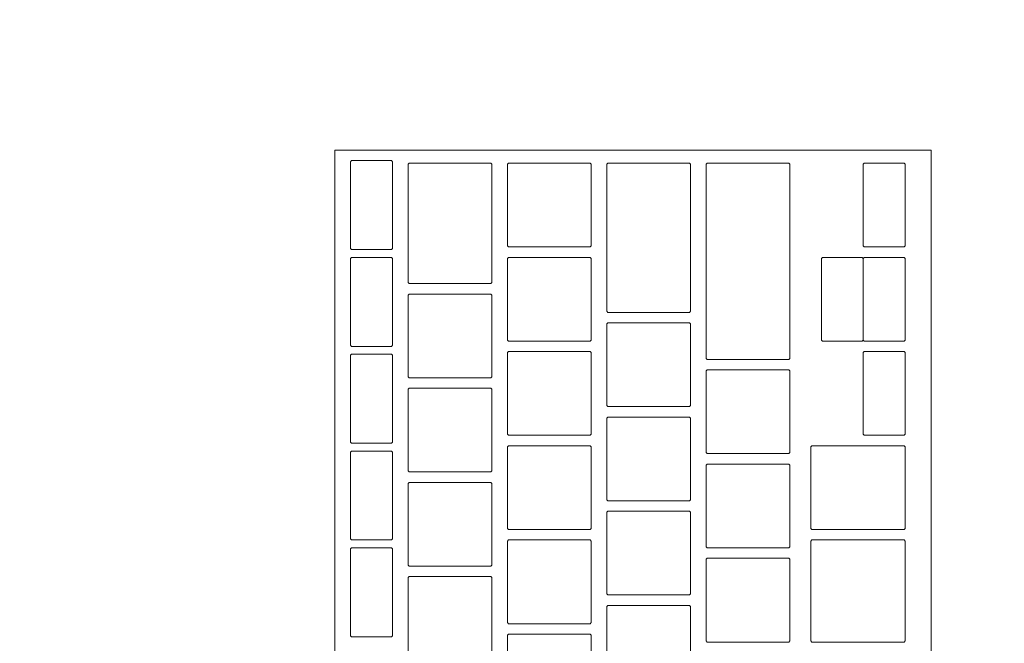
# Model space of a CAD drawing. Header units: metres. Extents: x -4 to 99, y -11 to 17.
# Tile 674 of 747: x 58.535 to 58.723, y 11.995 to 12.114. Entities that reach past the tile are written whole.
import ezdxf

# ---------------------------------------------------------------- set-up
doc = ezdxf.new("R2010")
doc.units = ezdxf.units.M
doc.header["$MEASUREMENT"] = 0
doc.linetypes.add('Wipeout_Contour', pattern=[1, 0, -1])
doc.layers.add('152 - Bemaßung_ Beschriftung.Ausbau', color=7, linetype='Continuous')
doc.layers.add('701 - Einrichtung.Möbel', color=7, linetype='Continuous')
doc.styles.add('ERSTELLTER_STIL_2', font='txt')
doc.dimstyles.new('ERSTELLTER_STIL__1', dxfattribs={"dimtxt": 0.1, "dimasz": 0.0532, "dimexe": 0.18, "dimexo": 0.0625, "dimgap": 0, "dimtad": 1, "dimzin": 0, "dimdsep": 46, "dimtxsty": 'ERSTELLTER_STIL_2', "dimblk": 'ARROWHEAD_2', "dimblk1": 'ARROWHEAD_2', "dimblk2": 'ARROWHEAD_2', "dimcen": 0.09, "dimse1": 1, "dimse2": 1, "dimclrd": 7, "dimclre": 7, "dimclrt": 7, "dimazin": 0, "dimtfac": 1, "dimtdec": 4, "dimtmove": 0, "dimatfit": 3, "dimfxl": 1, "dimtolj": 1, "dimtzin": 0, "dimarcsym": 0})
doc.dimstyles.new('ERSTELLTER_STIL__2', dxfattribs={"dimtxt": 0.1, "dimasz": 0.0532, "dimexe": 0.18, "dimexo": 0.0625, "dimgap": 0, "dimtad": 1, "dimtih": 1, "dimtoh": 1, "dimzin": 0, "dimdsep": 46, "dimtxsty": 'ERSTELLTER_STIL_2', "dimblk": 'ARROWHEAD_2', "dimblk1": 'ARROWHEAD_2', "dimblk2": 'ARROWHEAD_2', "dimcen": 0.09, "dimse1": 1, "dimse2": 1, "dimclrd": 7, "dimclre": 7, "dimclrt": 7, "dimazin": 0, "dimtfac": 1, "dimtdec": 4, "dimtmove": 0, "dimatfit": 3, "dimfxl": 1, "dimtolj": 1, "dimtzin": 0, "dimarcsym": 0})

# ---------------------------------------------------------------- blocks, each defined once
blk = doc.blocks.new('*D293')
at = {"layer": '152 - Bemaßung_ Beschriftung.Ausbau', "color": 7, "linetype": 'Continuous', "lineweight": 5}
for p, q in [((58.20502, 15.3025), (58.20502, 15.4075)), ((62.03503, 15.3025), (62.03503, 15.4075)), ((58.22523, 15.39), (58.18482, 15.32)), ((62.05523, 15.39), (62.01482, 15.32)), ((58.20502, 15.355), (62.03503, 15.355))]:
    blk.add_line(p, q, dxfattribs=at)
at = {"layer": '152 - Bemaßung_ Beschriftung.Ausbau', "color": 7, "lineweight": 5, "insert": (59.987, 15.375), "char_height": 0.1, "attachment_point": 7, "style": 'ERSTELLTER_STIL_2'}
blk.add_mtext('\\A1;{\\pql;\\fArial|b0|i0|c0|p38;3,83}', dxfattribs=at)
blk = doc.blocks.new('ARROWHEAD_2')
at = {"color": 0, "linetype": 'Continuous', "lineweight": 0}
for p, q in [((-0.3781, -0.655), (0.3781, 0.655)), ((0, 0), (-1, 0))]:
    blk.add_line(p, q, dxfattribs=at)
blk = doc.blocks.new('*D510')
at = {"layer": '152 - Bemaßung_ Beschriftung.Ausbau', "color": 7, "linetype": 'Continuous', "lineweight": 5}
for p, q in [((63.90003, 13.47521), (63.97003, 13.43479)), ((63.98753, 13.455), (63.88253, 13.455)), ((63.93503, 8.24), (63.93503, 13.455)), ((63.90003, 8.26021), (63.97003, 8.21979)), ((63.98753, 8.24), (63.88253, 8.24))]:
    blk.add_line(p, q, dxfattribs=at)
at = {"layer": '152 - Bemaßung_ Beschriftung.Ausbau', "color": 7, "lineweight": 5, "insert": (63.93443, 10.68943), "char_height": 0.1, "attachment_point": 7, "rotation": 90, "style": 'ERSTELLTER_STIL_2'}
blk.add_mtext('\\A1;{\\pql;\\fArial|b0|i0|c0|p38;5,21\\fArial|b0|i0|c0|p38;\\A1{\\H.66x;\\S5^  ;}}', dxfattribs=at)

msp = doc.modelspace()

# ---------------------------------------------------------------- wipeouts: each hides what was drawn before it
at = {"color": 254, "linetype": 'Wipeout_Contour', "lineweight": 0, "ltscale": 362.286376}
msp.add_wipeout([(58.20502, 10.68998), (60.40503, 10.68998), (60.40503, 11.48998), (59.00502, 11.48998), (59.00502, 12.68998), (58.20502, 12.68998)], dxfattribs=at).dxf.layer = '701 - Einrichtung.Möbel'

# ---------------------------------------------------------------- next in the draw order: wipeouts: each hides what was drawn before it
at = {"color": 254, "linetype": 'Wipeout_Contour', "lineweight": 0, "ltscale": 239.441663}
msp.add_wipeout([(58.70894, 11.82684), (58.70894, 12.08884), (58.59494, 12.08884), (58.59494, 11.82684)], dxfattribs=at).dxf.layer = '701 - Einrichtung.Möbel'

# ---------------------------------------------------------------- next in the draw order: linework, layer by layer
at = {"layer": '701 - Einrichtung.Möbel', "color": 7, "linetype": 'Continuous', "lineweight": 5, "flags": 128}
msp.add_lwpolyline([(58.70894, 11.82684), (58.70894, 12.08884), (58.59494, 12.08884), (58.59494, 11.82684)], close=True, dxfattribs=at)

# ---------------------------------------------------------------- next in the draw order: wipeouts: each hides what was drawn before it
at = {"color": 254, "linetype": 'Wipeout_Contour', "lineweight": 0, "ltscale": 538.034274}
msp.add_wipeout([(58.60594, 12.07834), (58.60594, 12.08664), (58.60574, 12.08684), (58.59814, 12.08684), (58.59794, 12.08664), (58.59794, 12.07004), (58.59814, 12.06984), (58.60574, 12.06984), (58.60594, 12.07004)], dxfattribs=at).dxf.layer = '701 - Einrichtung.Möbel'
at = {"color": 254, "linetype": 'Wipeout_Contour', "lineweight": 0, "ltscale": 538.164227}
msp.add_wipeout([(58.62494, 12.07484), (58.62494, 12.08614), (58.62474, 12.08634), (58.60914, 12.08634), (58.60894, 12.08614), (58.60894, 12.06354), (58.60914, 12.06334), (58.62474, 12.06334), (58.62494, 12.06354)], dxfattribs=at).dxf.layer = '701 - Einrichtung.Möbel'
at = {"color": 254, "linetype": 'Wipeout_Contour', "lineweight": 0, "ltscale": 538.337818}
msp.add_wipeout([(58.64394, 12.07834), (58.64394, 12.08614), (58.64374, 12.08634), (58.62814, 12.08634), (58.62794, 12.08614), (58.62794, 12.07054), (58.62814, 12.07034), (58.64374, 12.07034), (58.64394, 12.07054)], dxfattribs=at).dxf.layer = '701 - Einrichtung.Möbel'
at = {"color": 254, "linetype": 'Wipeout_Contour', "lineweight": 0, "ltscale": 538.49433}
msp.add_wipeout([(58.66294, 12.07209), (58.66294, 12.08614), (58.66274, 12.08634), (58.64714, 12.08634), (58.64694, 12.08614), (58.64694, 12.05804), (58.64714, 12.05784), (58.66274, 12.05784), (58.66294, 12.05804)], dxfattribs=at).dxf.layer = '701 - Einrichtung.Möbel'
at = {"color": 254, "linetype": 'Wipeout_Contour', "lineweight": 0, "ltscale": 538.653855}
msp.add_wipeout([(58.68194, 12.06759), (58.68194, 12.08614), (58.68174, 12.08634), (58.66614, 12.08634), (58.66594, 12.08614), (58.66594, 12.04904), (58.66614, 12.04884), (58.68174, 12.04884), (58.68194, 12.04904)], dxfattribs=at).dxf.layer = '701 - Einrichtung.Möbel'
at = {"color": 254, "linetype": 'Wipeout_Contour', "lineweight": 0, "ltscale": 538.898046}
msp.add_wipeout([(58.70394, 12.07834), (58.70394, 12.08614), (58.70374, 12.08634), (58.69614, 12.08634), (58.69594, 12.08614), (58.69594, 12.07054), (58.69614, 12.07034), (58.70374, 12.07034), (58.70394, 12.07054)], dxfattribs=at).dxf.layer = '701 - Einrichtung.Möbel'
at = {"color": 254, "linetype": 'Wipeout_Contour', "lineweight": 0, "ltscale": 538.000659}
msp.add_wipeout([(58.60594, 12.05984), (58.60594, 12.06814), (58.60574, 12.06834), (58.59814, 12.06834), (58.59794, 12.06814), (58.59794, 12.05154), (58.59814, 12.05134), (58.60574, 12.05134), (58.60594, 12.05154)], dxfattribs=at).dxf.layer = '701 - Einrichtung.Möbel'
at = {"color": 254, "linetype": 'Wipeout_Contour', "lineweight": 0, "ltscale": 538.30513}
msp.add_wipeout([(58.64394, 12.06034), (58.64394, 12.06814), (58.64374, 12.06834), (58.62814, 12.06834), (58.62794, 12.06814), (58.62794, 12.05254), (58.62814, 12.05234), (58.64374, 12.05234), (58.64394, 12.05254)], dxfattribs=at).dxf.layer = '701 - Einrichtung.Möbel'
at = {"color": 254, "linetype": 'Wipeout_Contour', "lineweight": 0, "ltscale": 538.865391}
msp.add_wipeout([(58.70394, 12.06034), (58.70394, 12.06814), (58.70374, 12.06834), (58.69614, 12.06834), (58.69594, 12.06814), (58.69594, 12.05254), (58.69614, 12.05234), (58.70374, 12.05234), (58.70394, 12.05254)], dxfattribs=at).dxf.layer = '701 - Einrichtung.Möbel'
at = {"color": 254, "linetype": 'Wipeout_Contour', "lineweight": 0, "ltscale": 538.124945}
msp.add_wipeout([(58.62494, 12.05334), (58.62494, 12.06114), (58.62474, 12.06134), (58.60914, 12.06134), (58.60894, 12.06114), (58.60894, 12.04554), (58.60914, 12.04534), (58.62474, 12.04534), (58.62494, 12.04554)], dxfattribs=at).dxf.layer = '701 - Einrichtung.Möbel'
at = {"color": 254, "linetype": 'Wipeout_Contour', "lineweight": 0, "ltscale": 538.449947}
msp.add_wipeout([(58.66294, 12.04784), (58.66294, 12.05564), (58.66274, 12.05584), (58.64714, 12.05584), (58.64694, 12.05564), (58.64694, 12.04004), (58.64714, 12.03984), (58.66274, 12.03984), (58.66294, 12.04004)], dxfattribs=at).dxf.layer = '701 - Einrichtung.Möbel'
at = {"color": 254, "linetype": 'Wipeout_Contour', "lineweight": 0, "ltscale": 537.967093}
msp.add_wipeout([(58.60594, 12.04134), (58.60594, 12.04964), (58.60574, 12.04984), (58.59814, 12.04984), (58.59794, 12.04964), (58.59794, 12.03304), (58.59814, 12.03284), (58.60574, 12.03284), (58.60594, 12.03304)], dxfattribs=at).dxf.layer = '701 - Einrichtung.Möbel'
at = {"color": 254, "linetype": 'Wipeout_Contour', "lineweight": 0, "ltscale": 538.272487}
msp.add_wipeout([(58.64394, 12.04234), (58.64394, 12.05014), (58.64374, 12.05034), (58.62814, 12.05034), (58.62794, 12.05014), (58.62794, 12.03454), (58.62814, 12.03434), (58.64374, 12.03434), (58.64394, 12.03454)], dxfattribs=at).dxf.layer = '701 - Einrichtung.Möbel'
at = {"color": 254, "linetype": 'Wipeout_Contour', "lineweight": 0, "ltscale": 538.832783}
msp.add_wipeout([(58.70394, 12.04234), (58.70394, 12.05014), (58.70374, 12.05034), (58.69614, 12.05034), (58.69594, 12.05014), (58.69594, 12.03454), (58.69614, 12.03434), (58.70374, 12.03434), (58.70394, 12.03454)], dxfattribs=at).dxf.layer = '701 - Einrichtung.Möbel'
at = {"color": 254, "linetype": 'Wipeout_Contour', "lineweight": 0, "ltscale": 538.601139}
msp.add_wipeout([(58.68194, 12.03884), (58.68194, 12.04664), (58.68174, 12.04684), (58.66614, 12.04684), (58.66594, 12.04664), (58.66594, 12.03104), (58.66614, 12.03084), (58.68174, 12.03084), (58.68194, 12.03104)], dxfattribs=at).dxf.layer = '701 - Einrichtung.Möbel'
at = {"color": 254, "linetype": 'Wipeout_Contour', "lineweight": 0, "ltscale": 538.092311}
msp.add_wipeout([(58.62494, 12.03534), (58.62494, 12.04314), (58.62474, 12.04334), (58.60914, 12.04334), (58.60894, 12.04314), (58.60894, 12.02754), (58.60914, 12.02734), (58.62474, 12.02734), (58.62494, 12.02754)], dxfattribs=at).dxf.layer = '701 - Einrichtung.Möbel'
at = {"color": 254, "linetype": 'Wipeout_Contour', "lineweight": 0, "ltscale": 538.417347}
msp.add_wipeout([(58.66294, 12.02984), (58.66294, 12.03764), (58.66274, 12.03784), (58.64714, 12.03784), (58.64694, 12.03764), (58.64694, 12.02204), (58.64714, 12.02184), (58.66274, 12.02184), (58.66294, 12.02204)], dxfattribs=at).dxf.layer = '701 - Einrichtung.Möbel'
at = {"color": 254, "linetype": 'Wipeout_Contour', "lineweight": 0, "ltscale": 538.239892}
msp.add_wipeout([(58.64394, 12.02434), (58.64394, 12.03214), (58.64374, 12.03234), (58.62814, 12.03234), (58.62794, 12.03214), (58.62794, 12.01654), (58.62814, 12.01634), (58.64374, 12.01634), (58.64394, 12.01654)], dxfattribs=at).dxf.layer = '701 - Einrichtung.Möbel'
at = {"color": 254, "linetype": 'Wipeout_Contour', "lineweight": 0, "ltscale": 538.761016}
msp.add_wipeout([(58.70394, 12.02434), (58.70394, 12.03214), (58.70374, 12.03234), (58.68614, 12.03234), (58.68594, 12.03214), (58.68594, 12.01654), (58.68614, 12.01634), (58.70374, 12.01634), (58.70394, 12.01654)], dxfattribs=at).dxf.layer = '701 - Einrichtung.Möbel'
at = {"color": 254, "linetype": 'Wipeout_Contour', "lineweight": 0, "ltscale": 537.933577}
msp.add_wipeout([(58.60594, 12.02284), (58.60594, 12.03114), (58.60574, 12.03134), (58.59814, 12.03134), (58.59794, 12.03114), (58.59794, 12.01454), (58.59814, 12.01434), (58.60574, 12.01434), (58.60594, 12.01454)], dxfattribs=at).dxf.layer = '701 - Einrichtung.Möbel'
at = {"color": 254, "linetype": 'Wipeout_Contour', "lineweight": 0, "ltscale": 538.568573}
msp.add_wipeout([(58.68194, 12.02084), (58.68194, 12.02864), (58.68174, 12.02884), (58.66614, 12.02884), (58.66594, 12.02864), (58.66594, 12.01304), (58.66614, 12.01284), (58.68174, 12.01284), (58.68194, 12.01304)], dxfattribs=at).dxf.layer = '701 - Einrichtung.Möbel'
at = {"color": 254, "linetype": 'Wipeout_Contour', "lineweight": 0, "ltscale": 538.059723}
msp.add_wipeout([(58.62494, 12.01734), (58.62494, 12.02514), (58.62474, 12.02534), (58.60914, 12.02534), (58.60894, 12.02514), (58.60894, 12.00954), (58.60914, 12.00934), (58.62474, 12.00934), (58.62494, 12.00954)], dxfattribs=at).dxf.layer = '701 - Einrichtung.Möbel'
at = {"color": 254, "linetype": 'Wipeout_Contour', "lineweight": 0, "ltscale": 538.384795}
msp.add_wipeout([(58.66294, 12.01184), (58.66294, 12.01964), (58.66274, 12.01984), (58.64714, 12.01984), (58.64694, 12.01964), (58.64694, 12.00404), (58.64714, 12.00384), (58.66274, 12.00384), (58.66294, 12.00404)], dxfattribs=at).dxf.layer = '701 - Einrichtung.Möbel'
at = {"color": 254, "linetype": 'Wipeout_Contour', "lineweight": 0, "ltscale": 538.207344}
msp.add_wipeout([(58.64394, 12.00634), (58.64394, 12.01414), (58.64374, 12.01434), (58.62814, 12.01434), (58.62794, 12.01414), (58.62794, 11.99854), (58.62814, 11.99834), (58.64374, 11.99834), (58.64394, 11.99854)], dxfattribs=at).dxf.layer = '701 - Einrichtung.Möbel'
at = {"color": 254, "linetype": 'Wipeout_Contour', "lineweight": 0, "ltscale": 538.725471}
msp.add_wipeout([(58.70394, 12.00459), (58.70394, 12.01414), (58.70374, 12.01434), (58.68614, 12.01434), (58.68594, 12.01414), (58.68594, 11.99504), (58.68614, 11.99484), (58.70374, 11.99484), (58.70394, 11.99504)], dxfattribs=at).dxf.layer = '701 - Einrichtung.Möbel'
at = {"color": 254, "linetype": 'Wipeout_Contour', "lineweight": 0, "ltscale": 537.90011}
msp.add_wipeout([(58.60594, 12.00434), (58.60594, 12.01264), (58.60574, 12.01284), (58.59814, 12.01284), (58.59794, 12.01264), (58.59794, 11.99604), (58.59814, 11.99584), (58.60574, 11.99584), (58.60594, 11.99604)], dxfattribs=at).dxf.layer = '701 - Einrichtung.Möbel'
at = {"color": 254, "linetype": 'Wipeout_Contour', "lineweight": 0, "ltscale": 538.536054}
msp.add_wipeout([(58.68194, 12.00284), (58.68194, 12.01064), (58.68174, 12.01084), (58.66614, 12.01084), (58.66594, 12.01064), (58.66594, 11.99504), (58.66614, 11.99484), (58.68174, 11.99484), (58.68194, 11.99504)], dxfattribs=at).dxf.layer = '701 - Einrichtung.Möbel'
at = {"color": 254, "linetype": 'Wipeout_Contour', "lineweight": 0, "ltscale": 538.027183}
msp.add_wipeout([(58.62494, 11.99934), (58.62494, 12.00714), (58.62474, 12.00734), (58.60914, 12.00734), (58.60894, 12.00714), (58.60894, 11.99154), (58.60914, 11.99134), (58.62474, 11.99134), (58.62494, 11.99154)], dxfattribs=at).dxf.layer = '701 - Einrichtung.Möbel'
at = {"color": 254, "linetype": 'Wipeout_Contour', "lineweight": 0, "ltscale": 538.352289}
msp.add_wipeout([(58.66294, 11.99384), (58.66294, 12.00164), (58.66274, 12.00184), (58.64714, 12.00184), (58.64694, 12.00164), (58.64694, 11.98604), (58.64714, 11.98584), (58.66274, 11.98584), (58.66294, 11.98604)], dxfattribs=at).dxf.layer = '701 - Einrichtung.Möbel'
at = {"color": 254, "linetype": 'Wipeout_Contour', "lineweight": 0, "ltscale": 538.174842}
msp.add_wipeout([(58.64394, 11.98834), (58.64394, 11.99614), (58.64374, 11.99634), (58.62814, 11.99634), (58.62794, 11.99614), (58.62794, 11.98054), (58.62814, 11.98034), (58.64374, 11.98034), (58.64394, 11.98054)], dxfattribs=at).dxf.layer = '701 - Einrichtung.Möbel'

# ---------------------------------------------------------------- next in the draw order: linework, layer by layer
at = {"layer": '701 - Einrichtung.Möbel', "color": 7, "linetype": 'Continuous', "lineweight": 5, "flags": 128}
for points in [[(58.60594, 12.07834), (58.60594, 12.08664), (58.60574, 12.08684), (58.59814, 12.08684), (58.59794, 12.08664), (58.59794, 12.07004), (58.59814, 12.06984), (58.60574, 12.06984), (58.60594, 12.07004)], [(58.62494, 12.07484), (58.62494, 12.08614), (58.62474, 12.08634), (58.60914, 12.08634), (58.60894, 12.08614), (58.60894, 12.06354), (58.60914, 12.06334), (58.62474, 12.06334), (58.62494, 12.06354)], [(58.64394, 12.07834), (58.64394, 12.08614), (58.64374, 12.08634), (58.62814, 12.08634), (58.62794, 12.08614), (58.62794, 12.07054), (58.62814, 12.07034), (58.64374, 12.07034), (58.64394, 12.07054)], [(58.66294, 12.07209), (58.66294, 12.08614), (58.66274, 12.08634), (58.64714, 12.08634), (58.64694, 12.08614), (58.64694, 12.05804), (58.64714, 12.05784), (58.66274, 12.05784), (58.66294, 12.05804)], [(58.68194, 12.06759), (58.68194, 12.08614), (58.68174, 12.08634), (58.66614, 12.08634), (58.66594, 12.08614), (58.66594, 12.04904), (58.66614, 12.04884), (58.68174, 12.04884), (58.68194, 12.04904)], [(58.70394, 12.07834), (58.70394, 12.08614), (58.70374, 12.08634), (58.69614, 12.08634), (58.69594, 12.08614), (58.69594, 12.07054), (58.69614, 12.07034), (58.70374, 12.07034), (58.70394, 12.07054)], [(58.60594, 12.05984), (58.60594, 12.06814), (58.60574, 12.06834), (58.59814, 12.06834), (58.59794, 12.06814), (58.59794, 12.05154), (58.59814, 12.05134), (58.60574, 12.05134), (58.60594, 12.05154)], [(58.64394, 12.06034), (58.64394, 12.06814), (58.64374, 12.06834), (58.62814, 12.06834), (58.62794, 12.06814), (58.62794, 12.05254), (58.62814, 12.05234), (58.64374, 12.05234), (58.64394, 12.05254)], [(58.70394, 12.06034), (58.70394, 12.06814), (58.70374, 12.06834), (58.69614, 12.06834), (58.69594, 12.06814), (58.69594, 12.05254), (58.69614, 12.05234), (58.70374, 12.05234), (58.70394, 12.05254)], [(58.62494, 12.05334), (58.62494, 12.06114), (58.62474, 12.06134), (58.60914, 12.06134), (58.60894, 12.06114), (58.60894, 12.04554), (58.60914, 12.04534), (58.62474, 12.04534), (58.62494, 12.04554)], [(58.66294, 12.04784), (58.66294, 12.05564), (58.66274, 12.05584), (58.64714, 12.05584), (58.64694, 12.05564), (58.64694, 12.04004), (58.64714, 12.03984), (58.66274, 12.03984), (58.66294, 12.04004)], [(58.60594, 12.04134), (58.60594, 12.04964), (58.60574, 12.04984), (58.59814, 12.04984), (58.59794, 12.04964), (58.59794, 12.03304), (58.59814, 12.03284), (58.60574, 12.03284), (58.60594, 12.03304)], [(58.64394, 12.04234), (58.64394, 12.05014), (58.64374, 12.05034), (58.62814, 12.05034), (58.62794, 12.05014), (58.62794, 12.03454), (58.62814, 12.03434), (58.64374, 12.03434), (58.64394, 12.03454)], [(58.70394, 12.04234), (58.70394, 12.05014), (58.70374, 12.05034), (58.69614, 12.05034), (58.69594, 12.05014), (58.69594, 12.03454), (58.69614, 12.03434), (58.70374, 12.03434), (58.70394, 12.03454)], [(58.68194, 12.03884), (58.68194, 12.04664), (58.68174, 12.04684), (58.66614, 12.04684), (58.66594, 12.04664), (58.66594, 12.03104), (58.66614, 12.03084), (58.68174, 12.03084), (58.68194, 12.03104)], [(58.62494, 12.03534), (58.62494, 12.04314), (58.62474, 12.04334), (58.60914, 12.04334), (58.60894, 12.04314), (58.60894, 12.02754), (58.60914, 12.02734), (58.62474, 12.02734), (58.62494, 12.02754)], [(58.66294, 12.02984), (58.66294, 12.03764), (58.66274, 12.03784), (58.64714, 12.03784), (58.64694, 12.03764), (58.64694, 12.02204), (58.64714, 12.02184), (58.66274, 12.02184), (58.66294, 12.02204)], [(58.64394, 12.02434), (58.64394, 12.03214), (58.64374, 12.03234), (58.62814, 12.03234), (58.62794, 12.03214), (58.62794, 12.01654), (58.62814, 12.01634), (58.64374, 12.01634), (58.64394, 12.01654)], [(58.70394, 12.02434), (58.70394, 12.03214), (58.70374, 12.03234), (58.68614, 12.03234), (58.68594, 12.03214), (58.68594, 12.01654), (58.68614, 12.01634), (58.70374, 12.01634), (58.70394, 12.01654)], [(58.60594, 12.02284), (58.60594, 12.03114), (58.60574, 12.03134), (58.59814, 12.03134), (58.59794, 12.03114), (58.59794, 12.01454), (58.59814, 12.01434), (58.60574, 12.01434), (58.60594, 12.01454)], [(58.68194, 12.02084), (58.68194, 12.02864), (58.68174, 12.02884), (58.66614, 12.02884), (58.66594, 12.02864), (58.66594, 12.01304), (58.66614, 12.01284), (58.68174, 12.01284), (58.68194, 12.01304)], [(58.62494, 12.01734), (58.62494, 12.02514), (58.62474, 12.02534), (58.60914, 12.02534), (58.60894, 12.02514), (58.60894, 12.00954), (58.60914, 12.00934), (58.62474, 12.00934), (58.62494, 12.00954)], [(58.66294, 12.01184), (58.66294, 12.01964), (58.66274, 12.01984), (58.64714, 12.01984), (58.64694, 12.01964), (58.64694, 12.00404), (58.64714, 12.00384), (58.66274, 12.00384), (58.66294, 12.00404)], [(58.64394, 12.00634), (58.64394, 12.01414), (58.64374, 12.01434), (58.62814, 12.01434), (58.62794, 12.01414), (58.62794, 11.99854), (58.62814, 11.99834), (58.64374, 11.99834), (58.64394, 11.99854)], [(58.70394, 12.00459), (58.70394, 12.01414), (58.70374, 12.01434), (58.68614, 12.01434), (58.68594, 12.01414), (58.68594, 11.99504), (58.68614, 11.99484), (58.70374, 11.99484), (58.70394, 11.99504)], [(58.60594, 12.00434), (58.60594, 12.01264), (58.60574, 12.01284), (58.59814, 12.01284), (58.59794, 12.01264), (58.59794, 11.99604), (58.59814, 11.99584), (58.60574, 11.99584), (58.60594, 11.99604)], [(58.68194, 12.00284), (58.68194, 12.01064), (58.68174, 12.01084), (58.66614, 12.01084), (58.66594, 12.01064), (58.66594, 11.99504), (58.66614, 11.99484), (58.68174, 11.99484), (58.68194, 11.99504)], [(58.62494, 11.99934), (58.62494, 12.00714), (58.62474, 12.00734), (58.60914, 12.00734), (58.60894, 12.00714), (58.60894, 11.99154), (58.60914, 11.99134), (58.62474, 11.99134), (58.62494, 11.99154)], [(58.66294, 11.99384), (58.66294, 12.00164), (58.66274, 12.00184), (58.64714, 12.00184), (58.64694, 12.00164), (58.64694, 11.98604), (58.64714, 11.98584), (58.66274, 11.98584), (58.66294, 11.98604)], [(58.64394, 11.98834), (58.64394, 11.99614), (58.64374, 11.99634), (58.62814, 11.99634), (58.62794, 11.99614), (58.62794, 11.98054), (58.62814, 11.98034), (58.64374, 11.98034), (58.64394, 11.98054)]]:
    msp.add_lwpolyline(points, close=True, dxfattribs=at)

# ---------------------------------------------------------------- next in the draw order: wipeouts: each hides what was drawn before it
at = {"color": 254, "linetype": 'Wipeout_Contour', "lineweight": 0, "ltscale": 538.79487}
msp.add_wipeout([(58.69594, 12.06034), (58.69594, 12.06814), (58.69574, 12.06834), (58.68814, 12.06834), (58.68794, 12.06814), (58.68794, 12.05254), (58.68814, 12.05234), (58.69574, 12.05234), (58.69594, 12.05254)], dxfattribs=at).dxf.layer = '701 - Einrichtung.Möbel'

# ---------------------------------------------------------------- next in the draw order: linework, layer by layer
at = {"layer": '701 - Einrichtung.Möbel', "color": 7, "linetype": 'Continuous', "lineweight": 5, "flags": 128}
msp.add_lwpolyline([(58.69594, 12.06034), (58.69594, 12.06814), (58.69574, 12.06834), (58.68814, 12.06834), (58.68794, 12.06814), (58.68794, 12.05254), (58.68814, 12.05234), (58.69574, 12.05234), (58.69594, 12.05254)], close=True, dxfattribs=at)

# ---------------------------------------------------------------- next in the draw order: dimensions: what is measured, and where the dimension line sits
at = {"layer": '152 - Bemaßung_ Beschriftung.Ausbau', "color": 7, "linetype": 'Continuous', "lineweight": 5}
dim = msp.add_linear_dim(base=(62.03503, 15.355), p1=(58.20502, 10.61999), p2=(62.03503, 13.455), dimstyle='ERSTELLTER_STIL__2', dxfattribs=at)
dim.commit()
dim.dimension.update_dxf_attribs({"geometry": '*D293', "text_midpoint": (60.11688, 15.425), "dimtype": 160})
dim = msp.add_linear_dim(base=(63.935025, 13.455), p1=(58.1299889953, 8.24), p2=(62.035025, 13.455), angle=90, dimstyle='ERSTELLTER_STIL__1', dxfattribs=at)
dim.commit()
dim.dimension.update_dxf_attribs({"geometry": '*D510', "text_midpoint": (63.8650249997, 10.9543704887), "dimtype": 160, "text_rotation": 90})

doc.saveas('drawing.dxf')
